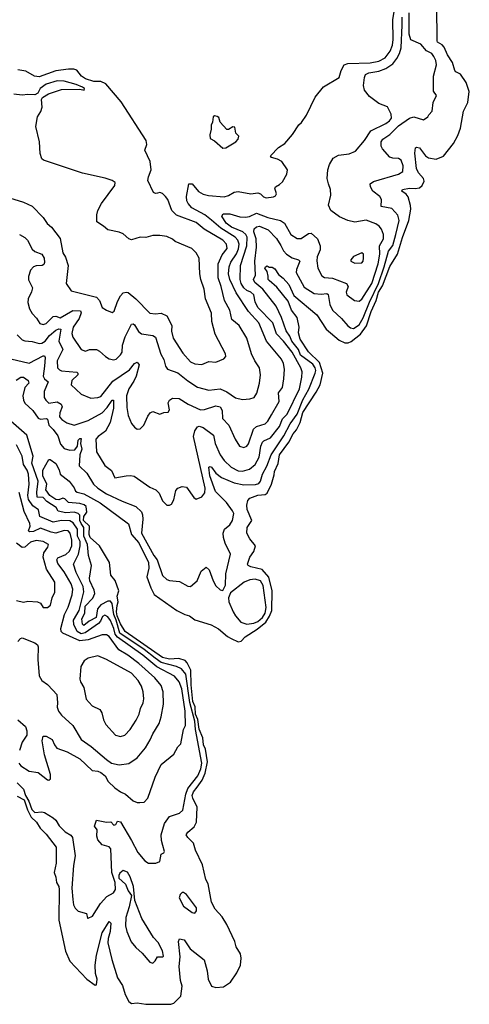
# Model space of a CAD drawing. Extents: x 1268547 to 1425625, y 515768 to 616754.
# Tile 262 of 507: x 1397637 to 1400840, y 517606 to 524626. Entities that reach past the tile are written whole.
import ezdxf

# ---------------------------------------------------------------- set-up
doc = ezdxf.new("R2010")
doc.units = 0

msp = doc.modelspace()

# ---------------------------------------------------------------- linework, layer by layer
at = {"layer": '0CON10XD'}
for points in [[(1397619.5, 519089.5), (1397669.4, 519065), (1397693.4, 518993.4), (1397720, 518940), (1397756.2, 518905), (1397782.4, 518862.4), (1397825, 518819.7), (1397896.2, 518726.2), (1397896.7, 518613.3), (1397882.2, 518545), (1397895, 518511.4), (1397900.4, 518475), (1397915.8, 518445.8), (1397918.6, 518425), (1397915.8, 518205), (1397964.7, 517985), (1397995, 517913.2), (1398115, 517785.3), (1398175, 517742.5), (1398185, 517744.4), (1398190.4, 517785), (1398178.2, 517825), (1398176, 517885), (1398184.2, 517955.8), (1398225, 518115.3), (1398275, 518196.7), (1398285.7, 518185.7), (1398282.4, 518125), (1398266.9, 518075), (1398266.2, 518045), (1398293.2, 517925), (1398334.4, 517795), (1398370.8, 517740.8), (1398388.5, 517675), (1398415, 517626.5), (1398435, 517612.9), (1398475, 517615.5), (1398536.2, 517606.2), (1398715, 517606), (1398735, 517614.7), (1398784.7, 517665), (1398793.9, 517735), (1398782.3, 517775), (1398773.5, 517876.5), (1398780, 517945), (1398768.6, 518055), (1398776.2, 518073.8), (1398809.2, 518065), (1398852.6, 518002.6), (1398952.5, 517922.5), (1398974, 517844), (1398980.8, 517785), (1399004, 517735), (1399035, 517726.6), (1399090.4, 517729.6), (1399140, 517765), (1399185, 517830.4), (1399211, 517885), (1399215.3, 517934.7), (1399209.8, 517965), (1399180.7, 518015), (1399169.7, 518055), (1399113.5, 518175), (1399079.8, 518229.8), (1399029.3, 518285), (1399003.3, 518333.3), (1398980.6, 518465), (1398962.9, 518495), (1398939.4, 518599.4), (1398890.1, 518705), (1398875.7, 518755), (1398834.5, 518795), (1398824.2, 518815), (1398835, 518833.6), (1398879.6, 518870.4), (1398897.9, 518905), (1398900.8, 519010.8), (1398869.7, 519075), (1398866.8, 519095), (1398875, 519120), (1398902.3, 519155), (1398936.9, 519205), (1398959.1, 519255), (1398975.6, 519335.6), (1398962.1, 519425), (1398947.5, 519455), (1398942.4, 519505), (1398915, 519566.9), (1398907.4, 519637.4), (1398891, 519675), (1398886.3, 519726.3), (1398871.9, 519765), (1398860, 519885), (1398857.7, 519987.7), (1398831.5, 520041.5), (1398816.8, 520056.8), (1398770.5, 520070.5), (1398705, 520066.9), (1398655, 520078.6), (1398388.8, 520265), (1398355, 520319.5), (1398331.8, 520375), (1398327.6, 520405), (1398331.3, 520448.7), (1398338.1, 520475), (1398331.4, 520515), (1398343, 520555), (1398316.9, 520626.9), (1398287, 520667), (1398276.2, 520755), (1398205.9, 520875.9), (1398138.3, 520935), (1398132.3, 520955), (1398134.2, 521014.2), (1398091.2, 521055), (1398093.6, 521085), (1398116, 521115), (1398111.6, 521155), (1398097.7, 521167.7), (1398065, 521177.2), (1397984.8, 521184.8), (1397959, 521209), (1397945, 521214.1), (1397915, 521203.6), (1397893.8, 521205), (1397851.6, 521235), (1397824.6, 521275), (1397830, 521315), (1397802.8, 521375), (1397802.2, 521415), (1397845, 521490), (1397855, 521490), (1397895, 521462.5), (1397917.4, 521417.4), (1397925.7, 521385.7), (1397989.2, 521335), (1398025, 521288.8), (1398035.3, 521265.3), (1398047.3, 521257.3), (1398095, 521246.4), (1398211.7, 521181.7), (1398411.5, 521031.5), (1398432.7, 520955), (1398485, 520895.8), (1398555.7, 520755), (1398558, 520715), (1398544, 520654), (1398571, 520575), (1398595, 520527.8), (1398757.5, 520415), (1398815, 520385.7), (1398846.6, 520376.6), (1398885, 520346.3), (1399002.5, 520312.5), (1399052.7, 520282.7), (1399117.4, 520227.4), (1399145, 520213.9), (1399195, 520189.4), (1399215, 520195.6), (1399243.8, 520226.2), (1399330.3, 520279.7), (1399390.4, 520329.6), (1399417.2, 520372.8), (1399433.8, 520415), (1399435.1, 520555.1), (1399411.2, 520651.2), (1399365, 520706), (1399285, 520726.2), (1399265.7, 520735), (1399261.5, 520745), (1399276.3, 520795), (1399306.2, 520835), (1399317.9, 520875), (1399276.7, 520925), (1399254.4, 520964.4), (1399258.1, 521005), (1399290.6, 521055), (1399257.5, 521135), (1399255.5, 521164.5), (1399261.8, 521198.2), (1399277.1, 521215), (1399334.1, 521235.9), (1399385, 521240), (1399399.7, 521250.3), (1399431, 521315), (1399449.3, 521380.7), (1399452.4, 521405), (1399478.6, 521461.4), (1399489.2, 521525), (1399555.9, 521614.1), (1399585, 521673.7), (1399608.6, 521701.4), (1399636.7, 521753.3), (1399655, 521824.8), (1399750, 521970), (1399777.2, 522022.8), (1399796.9, 522105), (1399773.3, 522183.3), (1399695, 522257.1), (1399635, 522348.5), (1399623.2, 522393.2), (1399628.5, 522435), (1399613.6, 522503.6), (1399574.5, 522555), (1399549.4, 522619.4), (1399468.4, 522718.4), (1399415, 522766.2), (1399408.4, 522775), (1399408.6, 522798.6), (1399400.6, 522830.6), (1399384.7, 522855), (1399388.6, 522865), (1399400.3, 522870.3), (1399415, 522862), (1399435, 522862), (1399455, 522850), (1399480.7, 522810.7), (1399515, 522783.3), (1399555, 522739.1), (1399590.8, 522660.8), (1399755, 522522.9), (1399819.6, 522419.6), (1399912.4, 522342.4), (1399953.5, 522323.5), (1399978.2, 522321.8), (1399998.9, 522331.1), (1400066.2, 522383.8), (1400107.3, 522442.7), (1400141.6, 522545), (1400176.8, 522623.2), (1400194.5, 522684.5), (1400221.7, 522728.3), (1400275, 522867), (1400329.8, 522955), (1400365, 523072.3), (1400410.9, 523195), (1400424.6, 523275), (1400422.5, 523302.5), (1400404.2, 523364.2), (1400391.7, 523381.7), (1400360.8, 523405), (1400364, 523415), (1400415, 523425.4), (1400455, 523421.8), (1400485, 523427.7), (1400505.9, 523444.1), (1400518.9, 523475), (1400513.7, 523495), (1400478.8, 523535), (1400464.4, 523565), (1400453.3, 523675), (1400458.3, 523711.7), (1400465, 523718.6), (1400485, 523713.6), (1400528.5, 523655), (1400551, 523641), (1400605, 523630.9), (1400656.3, 523653.7), (1400727.3, 523742.7), (1400758.6, 523801.4), (1400777.8, 523852.2), (1400798.3, 523975), (1400829.7, 524035), (1400840.5, 524115), (1400818.9, 524178.9), (1400777.4, 524237.4), (1400744.4, 524255), (1400736.9, 524265), (1400721.7, 524321.7), (1400685, 524375.8), (1400660.9, 524430.9), (1400647.6, 524447.6), (1400615, 524465.8), (1400611.1, 524475), (1400609.2, 524725)], [(1397620.1, 522380.1), (1397654.3, 522344.3), (1397675, 522336.6), (1397725, 522332.8), (1397775, 522317.4), (1397795, 522319.7), (1397818.9, 522335), (1397850, 522375), (1397895, 522412.4), (1397915, 522422.4), (1397929.6, 522419.6), (1397915.2, 522335), (1397943.6, 522275), (1397903.7, 522195), (1397907.5, 522145), (1397919.8, 522129.8), (1397935, 522122.8), (1398045, 522114.4), (1398052.7, 522105), (1398050.4, 522095), (1398007.8, 522055), (1398003.4, 522023.4), (1398075, 521957.5), (1398145, 521928.9), (1398195, 521932.7), (1398215, 521940.5), (1398299.9, 522050.1), (1398419.2, 522130.8), (1398455, 522174), (1398475, 522183.8), (1398489.4, 522165), (1398467.6, 522085), (1398451.6, 522048.4), (1398415, 521994.6), (1398397.6, 521945), (1398400.8, 521860.8), (1398410.6, 521805), (1398435, 521746.7), (1398455, 521720), (1398475, 521707.5), (1398495, 521710), (1398522.5, 521735), (1398550.3, 521799.7), (1398567.7, 521822.3), (1398585, 521833.3), (1398635, 521814), (1398665, 521826.2), (1398695, 521828.8), (1398704.2, 521845), (1398694.3, 521895), (1398705, 521913.8), (1398725, 521928), (1398773.7, 521926.3), (1398837.3, 521885), (1398925, 521844.3), (1398955, 521846.7), (1399035, 521872.4), (1399065, 521865.4), (1399079, 521839), (1399082.8, 521782.8), (1399128.2, 521735), (1399173.5, 521635), (1399202.9, 521585), (1399235, 521575.7), (1399255, 521585.8), (1399267.6, 521602.4), (1399302.9, 521707.1), (1399325.2, 521724.8), (1399385.5, 521745), (1399406.1, 521765), (1399431, 521809), (1399486.2, 521905), (1399482.3, 521965), (1399508.5, 522005), (1399518, 522065), (1399524.6, 522135), (1399517.1, 522175), (1399501.5, 522205), (1399394.7, 522335), (1399340, 522465), (1399267.6, 522545), (1399179.8, 522679.8), (1399133.3, 522775), (1399125.6, 522815), (1399129.6, 522865), (1399141.4, 522898.6), (1399181.9, 522958.1), (1399196.6, 522993.4), (1399200.6, 523025), (1399191.6, 523055), (1399172.6, 523075), (1399070.8, 523140.8), (1399005, 523197.2), (1398955.3, 523235), (1398864.6, 523285), (1398836.8, 523315), (1398827.5, 523335), (1398826.1, 523366.1), (1398842.5, 523455), (1398866.8, 523456.8), (1398911.5, 523401.5), (1398943.3, 523383.3), (1398982.4, 523372.4), (1399095, 523363.9), (1399125, 523373.5), (1399165, 523397.8), (1399195, 523401.1), (1399285, 523383.8), (1399335, 523391.2), (1399354.1, 523384.1), (1399375, 523362.5), (1399393.9, 523356.1), (1399445, 523362.5), (1399460, 523370), (1399467.5, 523385), (1399456, 523425), (1399458.8, 523435), (1399488.9, 523451.1), (1399509.2, 523470.8), (1399541.5, 523525), (1399545.6, 523555), (1399504.2, 523615), (1399475, 523632.7), (1399431.2, 523645), (1399424, 523655), (1399480, 523715), (1399526.5, 523743.5), (1399581.3, 523808.7), (1399625, 523875.7), (1399645, 523894.4), (1399681.5, 523945), (1399742.2, 524075), (1399801.9, 524148.1), (1399914.3, 524215), (1399927.5, 524265), (1399948.9, 524305), (1399975.2, 524314.8), (1400135, 524319), (1400195, 524330.1), (1400241.6, 524355), (1400277.7, 524402.3), (1400292.8, 524445), (1400297.7, 524485), (1400294.9, 524624.9), (1400305.7, 524685)], [(1399838.2, 523455), (1399827.8, 523495), (1399832.9, 523555), (1399843.8, 523595), (1399871.1, 523638.9), (1399908.3, 523661.7), (1399985, 523670.3), (1400030.2, 523689.8), (1400095, 523764.5), (1400139.4, 523835), (1400245.5, 523885.5), (1400272.7, 523905), (1400286.2, 523925), (1400283.7, 523953.7), (1400256.7, 524005), (1400195, 524029.4), (1400128.8, 524078.8), (1400093.1, 524123.1), (1400086.2, 524156.2), (1400093.2, 524215), (1400102.1, 524235), (1400125, 524247.6), (1400195, 524260.6), (1400245, 524278.1), (1400295, 524312.3), (1400325, 524350.8), (1400343.3, 524385), (1400354.1, 524425.9), (1400362, 524588), (1400361.4, 524645)], [(1400584.4, 524224.4), (1400607.5, 524305), (1400602.7, 524335), (1400588.2, 524365), (1400574.4, 524385), (1400535, 524404.6), (1400495, 524451.5), (1400425, 524483.3), (1400413, 524523), (1400411.9, 524675)], [(1397612.8, 522057.2), (1397645, 522077.1), (1397665, 522077.1), (1397698.5, 522055), (1397702.5, 522035), (1397673, 522005), (1397660.2, 521945), (1397663.5, 521913.5), (1397675, 521891.5), (1397729.8, 521839.8), (1397769.5, 521785), (1397785, 521777.8), (1397825, 521783.8), (1397835, 521778.8), (1397845.6, 521735.6), (1397875.5, 521705.5), (1397908.6, 521658.6), (1397929, 521599), (1397955, 521570), (1397995, 521556.6), (1398030, 521560), (1398049.2, 521585), (1398055, 521628.8), (1398065, 521640), (1398075, 521640), (1398070, 521605), (1398080.4, 521565), (1398066.1, 521525), (1398060, 521445), (1398115, 521392.5), (1398163.9, 521315), (1398192.9, 521285), (1398255, 521246.1), (1398367.3, 521192.7), (1398464.4, 521154.4), (1398505, 521118.1), (1398513.2, 521095), (1398514, 521064), (1398505.3, 520965), (1398591.8, 520805), (1398616.7, 520775), (1398654, 520664), (1398685, 520635.7), (1398705, 520627.8), (1398775, 520620.5), (1398835, 520588.6), (1398855, 520585.8), (1398901.4, 520625), (1398931.1, 520695), (1398965, 520722.5), (1398987.8, 520705), (1399014.6, 520625), (1399035, 520590), (1399065, 520560.8), (1399085, 520557.5), (1399104, 520595), (1399105.4, 520675), (1399140, 520815), (1399100.9, 520895), (1399088.5, 520935), (1399086.5, 520965), (1399095.6, 520995), (1399134.4, 521025), (1399152.5, 521055), (1399161.8, 521105), (1399153.8, 521125), (1399110, 521185), (1399032, 521262), (1398991.9, 521375), (1398985, 521435.7), (1398995, 521441.8), (1399005, 521436.1), (1399035, 521393.8), (1399075, 521361.5), (1399164.4, 521324.4), (1399235, 521309.5), (1399316.9, 521313.1), (1399339.9, 521320.1), (1399353, 521337), (1399367.8, 521385), (1399397.7, 521442.3), (1399429.5, 521525), (1399520.1, 521659.9), (1399563.7, 521745), (1399614.2, 521815), (1399655.5, 521915), (1399698, 521992), (1399743.2, 522105), (1399747.2, 522125), (1399741.7, 522145), (1399725, 522169.5), (1399638, 522235), (1399624.4, 522275), (1399576.5, 522335), (1399561, 522371), (1399535, 522409.1), (1399502.6, 522502.6), (1399464.6, 522585), (1399370.7, 522705), (1399313.3, 522753.3), (1399304.1, 522775), (1399317.8, 522805), (1399313.3, 522905), (1399324.5, 523005.5), (1399322.5, 523065), (1399305.2, 523115), (1399306.7, 523135), (1399325, 523149), (1399345, 523153.5), (1399407, 523127), (1399467.5, 523067.5), (1399497.5, 523017.5), (1399517.6, 522977.6), (1399537.5, 522955), (1399578.2, 522928.2), (1399624.6, 522914.6), (1399633.3, 522905), (1399609.7, 522845), (1399608.2, 522825), (1399665, 522720), (1399735.3, 522675.3), (1399785, 522668.9), (1399825, 522673.8), (1399835, 522668.1), (1399845.8, 522595), (1399865.2, 522555.2), (1399930.9, 522495), (1399975, 522444.5), (1399995, 522428.5), (1400015, 522423.8), (1400055, 522451.2), (1400085, 522500.9), (1400128.5, 522611.5), (1400194.3, 522745.7), (1400234.9, 522865.1), (1400263.7, 522975), (1400295, 523016.9), (1400317.4, 523095), (1400340.6, 523195), (1400332.1, 523232.1), (1400289.4, 523279.4), (1400211.9, 523295), (1400214.5, 523345), (1400202.2, 523365), (1400153.8, 523405), (1400136.1, 523435), (1400133.5, 523455), (1400157.8, 523472.2), (1400336.2, 523525), (1400366.9, 523545), (1400370, 523585), (1400355, 523624), (1400335.6, 523635.6), (1400295, 523638.1), (1400275, 523645.6), (1400223.1, 523705), (1400213.3, 523725), (1400211.8, 523755), (1400224.6, 523775), (1400275, 523808.5), (1400335, 523868.5), (1400415, 523924.4), (1400445, 523934.2), (1400515, 523913.3), (1400546.1, 523933.9), (1400551.7, 523948.3), (1400576.7, 523975), (1400583.3, 524035), (1400606.7, 524085), (1400586.2, 524116.2), (1400584.4, 524224.4)], [(1397636.2, 523093.8), (1397675, 523074.4), (1397691.8, 523055), (1397725, 522989.2), (1397745, 522972.9), (1397794.7, 522954.7), (1397810.7, 522925), (1397814.6, 522895), (1397809.7, 522880.3), (1397797, 522873), (1397755, 522871.9), (1397735, 522864), (1397715, 522839.5), (1397700, 522795), (1397701, 522771), (1397728.1, 522715), (1397721.2, 522685), (1397697.9, 522635), (1397695, 522610), (1397707.1, 522565), (1397725, 522531.2), (1397757.9, 522497.9), (1397781.1, 522461.1), (1397805, 522453.8), (1397825, 522459.6), (1397875, 522511.2), (1397895, 522512.6), (1397925, 522499.7), (1398015, 522553.1), (1398070.9, 522550.9), (1398075.4, 522535.4), (1398060.6, 522495), (1398017.1, 522435), (1398009.5, 522389.5), (1398015, 522362.9), (1398075, 522273.8), (1398105, 522263.8), (1398135, 522274), (1398185, 522274.2), (1398205, 522264), (1398248.8, 522225), (1398275, 522209.2), (1398308.8, 522201.2), (1398325, 522205.8), (1398355, 522237.1), (1398366.2, 522255), (1398370.7, 522305), (1398388.1, 522365), (1398434.7, 522455.3), (1398445, 522458.6), (1398455, 522451.4), (1398483.9, 522403.9), (1398505, 522386.9), (1398585, 522373.8), (1398605, 522361.9), (1398641.9, 522241.9), (1398665, 522203.8), (1398677.2, 522157.2), (1398690, 522135), (1398765, 522109.2), (1398835, 522051.5), (1398905, 522007.5), (1398985, 521985.4), (1399065, 521995.3), (1399113, 521973), (1399175, 521931.1), (1399225, 521919.1), (1399277.4, 521922.6), (1399307.4, 521932.6), (1399326.2, 521963.8), (1399345.5, 522035), (1399351.8, 522095), (1399345.5, 522145), (1399312.3, 522195), (1399289.1, 522245), (1399256.2, 522356.2), (1399202.1, 522445), (1399149.2, 522489.2), (1399135.6, 522555.6), (1399096.4, 522625), (1399072.5, 522725), (1399050.3, 522785), (1399050.7, 522885), (1399080.9, 522949.1), (1399115.3, 522995), (1399110.9, 523025), (1399085, 523055.3), (1398952.6, 523132.6), (1398895, 523179.4), (1398755, 523232.5), (1398722.3, 523265), (1398692.2, 523345), (1398677, 523367), (1398655, 523388), (1398635, 523394), (1398619.7, 523390.3), (1398605, 523388), (1398591.2, 523395), (1398550.9, 523480.9), (1398553.8, 523505), (1398573.1, 523555), (1398566, 523615), (1398528, 523695), (1398542.5, 523737.5), (1398537.9, 523765), (1398361.1, 524041.1), (1398250.3, 524170.3), (1398215.5, 524185.5), (1398165, 524185.4), (1398105, 524204.2), (1398078.5, 524225), (1398045, 524265.6), (1398023.8, 524273.8), (1397985, 524274.7), (1397895, 524260.8), (1397775, 524219.4), (1397743.7, 524223.7), (1397680, 524260), (1397625, 524270)], [(1397565, 523357.5), (1397665, 523325.4), (1397725, 523297.8), (1397804.2, 523215), (1397833.4, 523173.4), (1397865, 523146), (1397925.3, 523065.3), (1397944.4, 522965), (1397962.8, 522932.8), (1397982.2, 522875), (1397969.4, 522745), (1398003.1, 522693.1), (1398185, 522648.7), (1398205.3, 522625.3), (1398224, 522575), (1398255, 522554.2), (1398295, 522539.2), (1398311.4, 522548.6), (1398333.4, 522616.6), (1398355, 522658.6), (1398375, 522680), (1398395, 522684.5), (1398410.6, 522680.6), (1398465.6, 522635), (1398565, 522534.3), (1398605, 522528.6), (1398645, 522533.3), (1398686.7, 522515), (1398721.6, 522445), (1398720, 522405), (1398730, 522355), (1398799.3, 522249.3), (1398855, 522186.4), (1398885, 522173.4), (1398935, 522168.9), (1398985, 522189.1), (1399035.4, 522184.6), (1399091.3, 522208.7), (1399106, 522225), (1399104.2, 522244.2), (1399028.9, 522385), (1399005.4, 522475), (1399002.9, 522535), (1398960.4, 522635), (1398951.5, 522705), (1398928.2, 522775), (1398920.5, 522815), (1398916.1, 522926.1), (1398894.2, 522965), (1398863.8, 522995), (1398745, 523044.2), (1398725, 523062.5), (1398685, 523080), (1398635, 523088.8), (1398585, 523088.8), (1398535, 523074.2), (1398495, 523075.7), (1398435, 523057.8), (1398414.5, 523064.5), (1398375, 523098.6), (1398345, 523112.5), (1398265, 523127.5), (1398235.4, 523155.4), (1398186.2, 523185), (1398187.5, 523235), (1398194.2, 523265), (1398220.6, 523315), (1398315.8, 523445), (1398317.1, 523465), (1398295, 523480), (1398246.7, 523496.7), (1398085, 523531.9), (1397806.7, 523625), (1397796.2, 523635), (1397783.2, 523673.2), (1397778.6, 523755), (1397751.2, 523865), (1397765, 523933.3), (1397788, 523972), (1397796.8, 524003.2), (1397792.9, 524057.1), (1397798.6, 524071.4), (1397842.5, 524097.5), (1397935, 524127.8), (1398065, 524130), (1398095.5, 524124.5), (1398099.2, 524135), (1398085.7, 524145), (1398040, 524165), (1397955, 524187.4), (1397905, 524190.1), (1397825, 524166.4), (1397782.3, 524135), (1397767.1, 524102.9), (1397745, 524090.4), (1397695, 524093.2), (1397655, 524087.3), (1397595, 524095.4)], [(1399085, 523711.2), (1399105, 523712.9), (1399176.7, 523755), (1399193.3, 523775), (1399197.5, 523795), (1399178.3, 523818.3), (1399169.3, 523859.3), (1399155, 523862.5), (1399125, 523842.5), (1399113, 523843), (1399066.2, 523895), (1399055, 523928.8), (1399045, 523937.1), (1399025, 523940), (1399016.7, 523935), (1399012, 523895), (1399002.5, 523875), (1399002, 523845), (1398990.8, 523805), (1398995, 523780), (1399025, 523763.3), (1399085, 523711.2)], [(1397575, 522209.2), (1397705, 522177.8), (1397805, 522230.5), (1397815, 522228.6), (1397818.7, 522218.7), (1397814.8, 522155.2), (1397803.9, 522085), (1397815, 522066.5), (1397841.2, 522045), (1397811.2, 521975), (1397812.4, 521932.4), (1397823, 521913), (1397845, 521893.3), (1397905, 521902.2), (1397933.8, 521885), (1397940, 521865), (1397923.8, 521823.8), (1397921.8, 521795), (1397938.6, 521775), (1397972.4, 521752.4), (1398025, 521734.6), (1398125, 521769.3), (1398225, 521824.2), (1398259.5, 521860.5), (1398295, 521914.3), (1398305, 521913.8), (1398306.7, 521856.7), (1398282.3, 521755), (1398248.2, 521691.8), (1398196.2, 521655), (1398180.4, 521635), (1398183.8, 521545), (1398245, 521448), (1398291.7, 521411.7), (1398315, 521360), (1398395, 521374.6), (1398427.4, 521377.4), (1398451.7, 521371.7), (1398565, 521294.4), (1398606.7, 521275), (1398630.8, 521250.8), (1398655, 521196.2), (1398685, 521166), (1398705, 521163.8), (1398717.9, 521172.1), (1398735, 521203.3), (1398749.3, 521270.7), (1398763.9, 521286.1), (1398795, 521297.5), (1398825, 521293.8), (1398879.1, 521219.1), (1398895, 521207.1), (1398935, 521224.3), (1398956.9, 521253.1), (1398958.1, 521285), (1398876.1, 521653.9), (1398884.2, 521695), (1398905, 521724.3), (1398915, 521728.2), (1398945, 521719.5), (1399017.8, 521665), (1399030, 521605), (1399066.3, 521525), (1399095, 521482.3), (1399145, 521436.7), (1399195, 521410.7), (1399225, 521408.4), (1399275, 521421.6), (1399315, 521454.6), (1399343.9, 521506.1), (1399356.2, 521585), (1399367.3, 521615), (1399375.7, 521624.3), (1399425, 521645.3), (1399487.6, 521725), (1399508.8, 521781.2), (1399543.3, 521815), (1399630.9, 521995), (1399646.9, 522076.9), (1399648.9, 522115), (1399641.4, 522145), (1399578.1, 522255), (1399517.1, 522335), (1399467.1, 522387.1), (1399441.4, 522465), (1399333, 522575), (1399315, 522614.4), (1399305.4, 522665.4), (1399284.8, 522684.8), (1399255.8, 522695.8), (1399235, 522714.1), (1399215.2, 522745), (1399207.3, 522775), (1399209.4, 522875), (1399256.1, 523015), (1399259.1, 523075), (1399249.6, 523095), (1399227.4, 523115), (1399146.8, 523146.8), (1399107.9, 523175), (1399077.3, 523225), (1399086.9, 523243.1), (1399135, 523242.7), (1399205, 523221.2), (1399245, 523219.5), (1399275, 523223.7), (1399325, 523246.3), (1399405, 523216.2), (1399495, 523195.8), (1399522.8, 523175), (1399569.6, 523095), (1399615, 523065.4), (1399642.7, 523067.3), (1399695, 523101.4), (1399715, 523104.2), (1399758.5, 523065), (1399778.5, 523015), (1399777.3, 522985), (1399757.5, 522935), (1399753.1, 522906.9), (1399760.4, 522855), (1399790.2, 522800.2), (1399809.1, 522789.1), (1399865, 522784.2), (1399965.2, 522745.2), (1399977.3, 522725), (1399964.3, 522684.3), (1399968, 522665), (1400022, 522625), (1400055, 522618.5), (1400075, 522632.7), (1400145.1, 522745), (1400192.1, 522885), (1400203.6, 522955), (1400201.1, 523015), (1400229.4, 523065), (1400228.4, 523095), (1400215, 523132.5), (1400198.1, 523155), (1400175, 523170.9), (1400106.5, 523196.5), (1400025, 523181.9), (1399974.2, 523194.2), (1399915, 523220), (1399855, 523265.8), (1399837.8, 523305), (1399854.6, 523375), (1399851.1, 523415), (1399838.2, 523455)], [(1400025, 522890.8), (1400075, 522894), (1400083.8, 522905), (1400087.5, 522925), (1400086, 522955), (1400075, 522963.8), (1400015, 522937.5), (1399996.2, 522915), (1399996.7, 522905), (1400025, 522890.8)], [(1397618.9, 519185), (1397665, 519140.9), (1397677.9, 519095), (1397702.9, 519055), (1397724.9, 518995), (1397745, 518972.5), (1397795, 518978.2), (1397815, 518974.1), (1397875.6, 518935), (1397895, 518918.5), (1397919.1, 518879.1), (1397960.9, 518835), (1398002.5, 518812.5), (1398013.1, 518795), (1398031.9, 518665), (1398020.7, 518595), (1398008.5, 518435), (1398016.4, 518353.6), (1398019.5, 518315), (1398031.5, 518291.5), (1398055, 518270.6), (1398113, 518253), (1398120, 518220), (1398125, 518220), (1398156.4, 518233.6), (1398212.5, 518325), (1398257.5, 518375), (1398305, 518401.2), (1398319.4, 518425), (1398317.5, 518475), (1398294.4, 518545), (1398287.5, 518715), (1398275, 518728), (1398225, 518743.8), (1398195, 518778.8), (1398185.7, 518805), (1398189.3, 518849.3), (1398170, 518875), (1398185, 518920), (1398255, 518905.8), (1398286.7, 518906.7), (1398307, 518883), (1398323, 518887), (1398335, 518912.5), (1398355, 518906.7), (1398435, 518774.3), (1398478.7, 518688.7), (1398530, 518630), (1398555, 518612.9), (1398607.9, 518612.1), (1398636.2, 518625), (1398644.4, 518675.6), (1398665, 518686.7), (1398668.1, 518695), (1398657.4, 518737.4), (1398647.8, 518775), (1398645.9, 518815), (1398669.6, 518895), (1398705, 518944.2), (1398775, 518968.6), (1398800, 518990), (1398820.7, 519105), (1398834.2, 519145.8), (1398905.5, 519235), (1398928.3, 519285), (1398935.4, 519325), (1398888.9, 519565), (1398885.6, 519625), (1398849, 519759), (1398820.9, 519960.9), (1398789, 519999), (1398754.6, 520014.6), (1398645, 520042.2), (1398603.3, 520075), (1398525, 520135.8), (1398351.5, 520251.5), (1398324.8, 520345), (1398307.1, 520385), (1398296.6, 520465), (1398285, 520479.8), (1398265, 520481.1), (1398214.9, 520455.1), (1398190.6, 520425), (1398182.3, 520365), (1398132.7, 520337.3), (1398095, 520306.2), (1398085.3, 520315.3), (1398080.5, 520355), (1398101.2, 520395), (1398104.9, 520445), (1398157.5, 520502.5), (1398173.1, 520535), (1398168.5, 520558.5), (1398136.9, 520625), (1398134.7, 520645.3), (1398149.7, 520735), (1398126.7, 520806.7), (1398121.5, 520885), (1398095.3, 520945), (1398093.5, 521005), (1398074.8, 521034.8), (1398066.9, 521055), (1398064.6, 521094.6), (1398055, 521106.3), (1398025, 521116.1), (1397965, 521110.7), (1397911.4, 521121.4), (1397897.7, 521147.7), (1397831.2, 521191.2), (1397805, 521220.4), (1397761.4, 521221.4), (1397758.5, 521258.5), (1397769.9, 521335), (1397723.8, 521465), (1397732.3, 521515), (1397687.8, 521665), (1397573.2, 521765)], [(1397630, 519325), (1397645, 519307.1), (1397705, 519267.2), (1397768, 519258), (1397835, 519206), (1397846, 519204), (1397855.9, 519214.1), (1397856.9, 519245), (1397814.2, 519384.2), (1397797.1, 519485), (1397805, 519517.5), (1397825, 519518.8), (1397868, 519495), (1397884.2, 519455), (1397902, 519432), (1397975, 519406.5), (1398065, 519355.6), (1398154, 519274), (1398195, 519268.7), (1398215, 519258.5), (1398247.4, 519235), (1398267, 519195), (1398315, 519149), (1398355, 519120.5), (1398392, 519105), (1398446.8, 519056.8), (1398475, 519045.8), (1398494.1, 519045.9), (1398525, 519048), (1398550.6, 519075), (1398602.2, 519225), (1398645.7, 519315), (1398735, 519390), (1398765, 519441.2), (1398786.4, 519463.6), (1398805.5, 519565), (1398818.5, 519595), (1398815.9, 519695), (1398791.4, 519855), (1398773.1, 519905), (1398740, 519945), (1398615, 520011.6), (1398515.7, 520095), (1398333.8, 520223.8), (1398318.6, 520245), (1398309.1, 520285), (1398285, 520342.7), (1398265, 520367.7), (1398245, 520380.5), (1398228, 520372), (1398212.7, 520337.3), (1398198.6, 520321.4), (1398104.2, 520255.8), (1398075, 520248.4), (1398046.6, 520265), (1398022.5, 520315), (1398020.9, 520345), (1398060, 520415), (1398093.7, 520546.3), (1398089, 520585), (1398040.5, 520685), (1398021.7, 520745), (1398056.1, 520815), (1398068.4, 520875), (1398067.6, 520905), (1398048.2, 520945), (1398048, 520995), (1398018.6, 521038.6), (1397995, 521053.7), (1397935, 521055.7), (1397875, 521043.6), (1397781.5, 521085), (1397771.4, 521131.4), (1397730.3, 521160.3), (1397700.1, 521205), (1397696.2, 521235), (1397704.8, 521315), (1397700.7, 521385), (1397689.4, 521415), (1397664.2, 521454.2), (1397655.5, 521515), (1397613.5, 521595)], [(1397625, 520192.5), (1397642.5, 520215), (1397655, 520218.8), (1397745, 520184.4), (1397765, 520168.8), (1397770, 520155), (1397765.6, 520065), (1397775, 519948.8), (1397795.9, 519915.9), (1397835.9, 519885.9), (1397873.1, 519845), (1397901.1, 519815), (1397907.8, 519755), (1397903.5, 519723.5), (1397913.8, 519695), (1397935, 519668.5), (1398016.5, 519595), (1398074.5, 519495), (1398145.4, 519445), (1398255, 519350.4), (1398292.5, 519325), (1398345, 519314.4), (1398415, 519323.6), (1398475, 519364.4), (1398532.5, 519435), (1398567.4, 519492.6), (1398585, 519534.2), (1398631.5, 519608.5), (1398646.4, 519655), (1398661.5, 519745), (1398659.2, 519835), (1398645, 519879.4), (1398600.3, 519935), (1398485, 520037.1), (1398408.9, 520095), (1398344.6, 520134.6), (1398275, 520227.5), (1398255, 520240.9), (1398225, 520241.6), (1398125, 520204.3), (1398065, 520197.1), (1397945, 520253.1), (1397933.8, 520263.8), (1397931, 520285), (1397955.6, 520384.4), (1397981.9, 520438.1), (1398010.3, 520525), (1398015.7, 520565), (1398003.9, 520603.9), (1397955, 520690.8), (1397909.8, 520749.8), (1397901.9, 520775), (1397909.8, 520790.2), (1397965, 520812.1), (1397992.7, 520837.3), (1398008.4, 520875), (1398009.4, 520915), (1397997.5, 520965), (1397982, 520982), (1397955, 520983.8), (1397895, 520966.2), (1397862.5, 520972.5), (1397785, 520999.8), (1397735, 520977.6), (1397707.5, 520975), (1397701, 520981), (1397711, 521015), (1397710.2, 521035), (1397668.7, 521118.7), (1397634, 521255)], [(1397615, 520484.5), (1397663.8, 520473.8), (1397695, 520479.4), (1397765, 520476.9), (1397785, 520466), (1397805, 520436), (1397835, 520434.4), (1397857.9, 520452.1), (1397868.5, 520505), (1397887.7, 520545), (1397887.3, 520615), (1397828.8, 520708.8), (1397805.7, 520795), (1397808.9, 520825), (1397838.1, 520865), (1397842.9, 520885), (1397805, 520906.4), (1397755, 520912.4), (1397715, 520900), (1397675, 520865.4), (1397655, 520863.6), (1397614.1, 520894.1)], [(1399256.3, 520316.3), (1399305, 520323.3), (1399335, 520335.2), (1399367, 520365), (1399385.1, 520395), (1399392.2, 520435), (1399372, 520592), (1399352.9, 520625), (1399315, 520637.2), (1399277.5, 520632.5), (1399236.9, 520615), (1399140, 520540), (1399125.8, 520505), (1399128.5, 520475), (1399158.9, 520405), (1399173.9, 520375), (1399211.9, 520331.9), (1399256.3, 520316.3)], [(1398355, 519514.5), (1398386, 519525), (1398424.7, 519565.3), (1398468, 519632), (1398487.9, 519675), (1398498.5, 519715), (1398518, 519755), (1398522.8, 519785), (1398518, 519835), (1398505.3, 519875), (1398482.3, 519915), (1398435, 519967.2), (1398255, 520065.4), (1398195, 520089.5), (1398125.4, 520074.6), (1398095.8, 520055), (1398073.6, 520015), (1398065.5, 519925), (1398070, 519905), (1398094.3, 519865.7), (1398111.3, 519781.3), (1398154.4, 519735), (1398208.7, 519708.7), (1398222.2, 519685), (1398233.4, 519633.4), (1398250.8, 519600.8), (1398318.9, 519525), (1398355, 519514.5)], [(1397625, 519635.2), (1397677.8, 519587.8), (1397688.8, 519555), (1397688, 519525), (1397654.2, 519475), (1397635.2, 519414.8)], [(1398585, 517900), (1398602.5, 517915), (1398620, 517945), (1398655, 517943.8), (1398661.2, 517948.8), (1398655, 517986.7), (1398625, 518046.2), (1398591.4, 518081.4), (1398507.5, 518217.5), (1398458.6, 518345), (1398449.2, 518445), (1398423.4, 518515), (1398405, 518547.9), (1398375, 518559.3), (1398349.8, 518540.2), (1398342.7, 518525), (1398343.5, 518505), (1398392, 518462), (1398409.1, 518415), (1398432.7, 518382.7), (1398418.2, 518301.8), (1398394.4, 518224.4), (1398392, 518165), (1398400, 518125), (1398432.2, 518052.2), (1398465, 518010), (1398510.6, 517970.6), (1398565, 517906.2), (1398585, 517900)], [(1398885, 518256.7), (1398897, 518273), (1398896.9, 518295), (1398825, 518390), (1398805, 518403.8), (1398795, 518403.3), (1398781.7, 518388.3), (1398772.9, 518365), (1398805, 518306.2), (1398865, 518260.8), (1398885, 518256.7)]]:
    msp.add_lwpolyline(points, dxfattribs=at)

doc.saveas('drawing.dxf')
